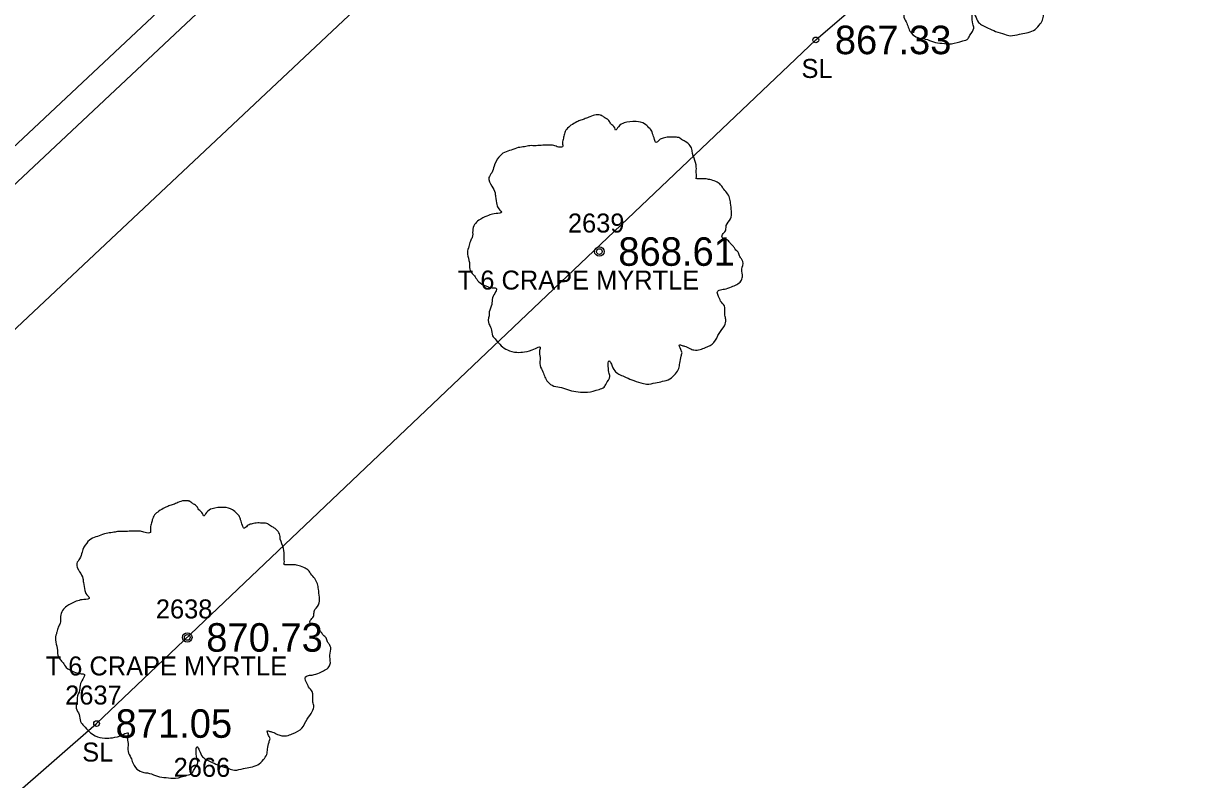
# Model space of a CAD drawing. Extents: x 1622501 to 1626664, y 1117816 to 1121579.
# Drawn here: x 1623877.9 to 1623939.1, y 1119104.9 to 1119144.7 of the extents above; entities that cross this region are included whole.
import ezdxf

# ---------------------------------------------------------------- set-up
doc = ezdxf.new("R2010")
doc.units = 0
for name, color, linetype in [('RD_EX_Conc', 7, 'Continuous'), ('RD_EX_Road', 7, 'Continuous'), ('RD_EX_TX_VEG_ELEV', 7, 'Continuous'), ('RD_EX_VEG', 7, 'Continuous'), ('RD_EX_VEG_txCode', 7, 'Continuous'), ('RD_SMD_Locator', 7, 'Continuous')]:
    doc.layers.add(name, color=color, linetype=linetype)

msp = doc.modelspace()

# ---------------------------------------------------------------- linework, layer by layer
at = {"layer": 'RD_EX_Conc'}
for points in [[(1623723.663, 1118851.276), (1623685.686, 1118891.781), (1623680.278, 1118899.276), (1623678.543, 1118902.667), (1623678.543, 1118902.667), (1623675.573, 1118911.952), (1623675.054, 1118920.354), (1623676.566, 1118930.331), (1623679.225, 1118937.184), (1623684.435, 1118944.641), (1623689.976, 1118950.418), (1623724.501, 1118984.8), (1623759.009, 1119020.42), (1623793.698, 1119055.906), (1623829.35, 1119090.862), (1623865.612, 1119125.129), (1623901.916, 1119159.181), (1623933.224, 1119188.498)], [(1623676.299, 1118912.014), (1623681.213, 1118913.011), (1623680.576, 1118920.41), (1623681.86, 1118928.773), (1623684.243, 1118934.734), (1623688.548, 1118940.788), (1623694.147, 1118946.67), (1623728.265, 1118980.628), (1623762.622, 1119016.068), (1623797.565, 1119051.919), (1623833.104, 1119086.631), (1623869.148, 1119120.8), (1623905.547, 1119154.999), (1623936.969, 1119184.346), (1623933.79, 1119188.026)]]:
    msp.add_lwpolyline(points, dxfattribs=at)
at = {"layer": 'RD_EX_Road'}
msp.add_lwpolyline([(1623722.97, 1118850.612), (1623684.945, 1118891.225), (1623679.413, 1118898.675), (1623674.261, 1118911.526), (1623673.503, 1118920.185), (1623675.206, 1118930.826), (1623677.985, 1118937.822), (1623683.61, 1118945.518), (1623688.806, 1118951.265), (1623723.469, 1118985.717), (1623758.003, 1119021.43), (1623792.693, 1119056.92), (1623828.408, 1119091.915), (1623864.599, 1119126.191), (1623900.882, 1119160.216), (1623932.37, 1119189.416), (1623932.628, 1119189.219), (1623935.818, 1119192.17), (1623973.771, 1119227.767), (1623990.875, 1119243.538), (1624009.987, 1119262.018), (1624046.295, 1119296.153)], dxfattribs=at)
at = {"layer": 'RD_EX_VEG'}
msp.add_lwpolyline([(1623719.641, 1118895.843), (1623705.963, 1118915.58), (1623701.704, 1118941.089), (1623733.735, 1118974.045), (1623762.596, 1118998.968), (1623764.149, 1118997.606), (1623773.667, 1119008.214), (1623809.616, 1119040.562), (1623866.904, 1119093.207), (1623868.266, 1119096.09), (1623881.794, 1119107.882), (1623919.645, 1119143.849), (1623945.126, 1119165.729), (1623961.583, 1119122.835), (1623970.119, 1119088.038)], dxfattribs=at)
for centre, radius in [((1623908.253, 1119132.715), 0.25), ((1623908.24, 1119132.696), 0.0001), ((1623886.567, 1119112.413), 0.25), ((1623886.555, 1119112.394), 0.0001)]:
    msp.add_circle(centre, radius, dxfattribs=at)
for points in [[(1623927.531, 1119158.217), (1623927.231, 1119158.242), (1623926.906, 1119158.142), (1623926.657, 1119158.042), (1623926.432, 1119157.967), (1623926.207, 1119157.867), (1623925.907, 1119157.692), (1623925.682, 1119157.492), (1623925.557, 1119157.242), (1623925.507, 1119157.018), (1623925.457, 1119156.743), (1623925.457, 1119156.568), (1623925.332, 1119156.543), (1623925.182, 1119156.568), (1623924.932, 1119156.643), (1623924.682, 1119156.643), (1623924.432, 1119156.643), (1623924.083, 1119156.618), (1623923.733, 1119156.618), (1623923.458, 1119156.568), (1623923.133, 1119156.518), (1623922.758, 1119156.393), (1623922.408, 1119156.268), (1623922.109, 1119156.018), (1623921.859, 1119155.543), (1623921.734, 1119155.193), (1623921.584, 1119154.943), (1623921.734, 1119154.494), (1623921.909, 1119154.144), (1623921.934, 1119153.944), (1623922.009, 1119153.519), (1623922.109, 1119153.294), (1623922.233, 1119153.094), (1623922.159, 1119153.069), (1623921.784, 1119153.019), (1623921.484, 1119152.919), (1623921.059, 1119152.694), (1623920.834, 1119152.47), (1623920.734, 1119152.145), (1623920.709, 1119151.795), (1623920.609, 1119151.595), (1623920.534, 1119151.32), (1623920.509, 1119151.245), (1623920.459, 1119150.92), (1623920.559, 1119150.47), (1623920.584, 1119150.121), (1623920.709, 1119149.896), (1623920.859, 1119149.721), (1623921.034, 1119149.471), (1623921.434, 1119149.246), (1623921.759, 1119149.146), (1623921.959, 1119149.121), (1623921.784, 1119148.621), (1623921.734, 1119148.271), (1623921.609, 1119147.872), (1623921.609, 1119147.797), (1623921.559, 1119147.322), (1623921.709, 1119146.997), (1623921.784, 1119146.622), (1623921.959, 1119146.397), (1623922.233, 1119146.097), (1623922.558, 1119145.872), (1623923.058, 1119145.747), (1623923.458, 1119145.772), (1623924.033, 1119145.947), (1623924.283, 1119146.022), (1623924.258, 1119145.847), (1623924.283, 1119145.473), (1623924.283, 1119145.048), (1623924.432, 1119144.723), (1623924.532, 1119144.448), (1623924.682, 1119144.198), (1623925.007, 1119143.973), (1623925.407, 1119143.898), (1623925.832, 1119143.748), (1623926.282, 1119143.673), (1623926.781, 1119143.648), (1623927.381, 1119143.798), (1623927.656, 1119143.923), (1623927.756, 1119144.098), (1623927.956, 1119144.473), (1623927.906, 1119144.698), (1623927.931, 1119145.298), (1623928.031, 1119145.123), (1623928.206, 1119144.773), (1623928.706, 1119144.473), (1623929.105, 1119144.298), (1623929.58, 1119144.148), (1623929.88, 1119144.073), (1623930.355, 1119144.148), (1623930.73, 1119144.223), (1623931.105, 1119144.348), (1623931.404, 1119144.623), (1623931.579, 1119144.898), (1623931.629, 1119145.173), (1623931.704, 1119145.548), (1623931.754, 1119145.722)], [(1623908.385, 1119139.882), (1623908.085, 1119139.907), (1623907.76, 1119139.807), (1623907.51, 1119139.707), (1623907.285, 1119139.632), (1623907.06, 1119139.532), (1623906.76, 1119139.358), (1623906.535, 1119139.158), (1623906.41, 1119138.908), (1623906.36, 1119138.683), (1623906.31, 1119138.408), (1623906.31, 1119138.233), (1623906.186, 1119138.208), (1623906.036, 1119138.233), (1623905.786, 1119138.308), (1623905.536, 1119138.308), (1623905.286, 1119138.308), (1623904.936, 1119138.283), (1623904.586, 1119138.283), (1623904.311, 1119138.233), (1623903.986, 1119138.183), (1623903.612, 1119138.058), (1623903.262, 1119137.933), (1623902.962, 1119137.683), (1623902.712, 1119137.209), (1623902.587, 1119136.859), (1623902.437, 1119136.609), (1623902.587, 1119136.159), (1623902.762, 1119135.809), (1623902.787, 1119135.609), (1623902.862, 1119135.184), (1623902.962, 1119134.96), (1623903.087, 1119134.76), (1623903.012, 1119134.735), (1623902.637, 1119134.685), (1623902.337, 1119134.585), (1623901.912, 1119134.36), (1623901.687, 1119134.135), (1623901.587, 1119133.81), (1623901.563, 1119133.46), (1623901.463, 1119133.26), (1623901.388, 1119132.985), (1623901.363, 1119132.91), (1623901.313, 1119132.586), (1623901.413, 1119132.136), (1623901.438, 1119131.786), (1623901.563, 1119131.561), (1623901.712, 1119131.386), (1623901.887, 1119131.136), (1623902.287, 1119130.911), (1623902.612, 1119130.811), (1623902.812, 1119130.786), (1623902.637, 1119130.287), (1623902.587, 1119129.937), (1623902.462, 1119129.537), (1623902.462, 1119129.462), (1623902.412, 1119128.987), (1623902.562, 1119128.662), (1623902.637, 1119128.287), (1623902.812, 1119128.063), (1623903.087, 1119127.763), (1623903.412, 1119127.538), (1623903.912, 1119127.413), (1623904.311, 1119127.438), (1623904.886, 1119127.613), (1623905.136, 1119127.688), (1623905.111, 1119127.513), (1623905.136, 1119127.138), (1623905.136, 1119126.713), (1623905.286, 1119126.388), (1623905.386, 1119126.113), (1623905.536, 1119125.863), (1623905.861, 1119125.639), (1623906.26, 1119125.564), (1623906.685, 1119125.414), (1623907.135, 1119125.339), (1623907.635, 1119125.314), (1623908.235, 1119125.464), (1623908.509, 1119125.589), (1623908.609, 1119125.764), (1623908.809, 1119126.138), (1623908.759, 1119126.363), (1623908.784, 1119126.963), (1623908.884, 1119126.788), (1623909.059, 1119126.438), (1623909.559, 1119126.138), (1623909.959, 1119125.963), (1623910.434, 1119125.813), (1623910.734, 1119125.739), (1623911.208, 1119125.813), (1623911.583, 1119125.888), (1623911.958, 1119126.013), (1623912.258, 1119126.288), (1623912.433, 1119126.563), (1623912.483, 1119126.838), (1623912.558, 1119127.213), (1623912.608, 1119127.388)], [(1623912.608, 1119127.388), (1623912.533, 1119127.563), (1623912.483, 1119127.813), (1623912.558, 1119127.788), (1623912.733, 1119127.738), (1623913.008, 1119127.613), (1623913.232, 1119127.538), (1623913.557, 1119127.563), (1623913.832, 1119127.663), (1623914.282, 1119127.938), (1623914.557, 1119128.412), (1623914.832, 1119128.812), (1623914.907, 1119129.137), (1623914.857, 1119129.362), (1623914.832, 1119129.862), (1623914.632, 1119130.112), (1623914.582, 1119130.237), (1623914.482, 1119130.636), (1623914.557, 1119130.686), (1623914.832, 1119130.736), (1623915.207, 1119130.861), (1623915.481, 1119130.986), (1623915.706, 1119131.161), (1623915.781, 1119131.386), (1623915.756, 1119131.786), (1623915.806, 1119132.186), (1623915.731, 1119132.336), (1623915.631, 1119132.486), (1623915.556, 1119132.686), (1623915.406, 1119132.835), (1623915.307, 1119132.985), (1623915.207, 1119133.085), (1623915.082, 1119133.235), (1623914.907, 1119133.36), (1623914.757, 1119133.41), (1623914.707, 1119133.56), (1623914.857, 1119133.76), (1623914.907, 1119133.86), (1623914.932, 1119134.085), (1623915.157, 1119134.435), (1623915.207, 1119134.835), (1623915.157, 1119135.259), (1623915.107, 1119135.534), (1623914.957, 1119135.809), (1623914.757, 1119136.059), (1623914.632, 1119136.234), (1623914.457, 1119136.359), (1623914.132, 1119136.484), (1623913.882, 1119136.534), (1623913.532, 1119136.534), (1623913.332, 1119136.584), (1623913.357, 1119136.634), (1623913.357, 1119136.784), (1623913.357, 1119137.059), (1623913.282, 1119137.508), (1623913.132, 1119138.008), (1623913.132, 1119138.033), (1623913.032, 1119138.283), (1623912.808, 1119138.483), (1623912.633, 1119138.583), (1623912.433, 1119138.708), (1623912.183, 1119138.733), (1623911.883, 1119138.733), (1623911.608, 1119138.683), (1623911.408, 1119138.583), (1623911.233, 1119138.458), (1623911.158, 1119138.608), (1623911.058, 1119138.908), (1623911.008, 1119139.058), (1623910.858, 1119139.233), (1623910.634, 1119139.433), (1623910.184, 1119139.557), (1623909.559, 1119139.483), (1623909.259, 1119139.283), (1623909.109, 1119139.108), (1623909.059, 1119139.233), (1623908.859, 1119139.433), (1623908.759, 1119139.607), (1623908.584, 1119139.732), (1623908.435, 1119139.832), (1623908.335, 1119139.882)], [(1623886.699, 1119119.581), (1623886.399, 1119119.606), (1623886.074, 1119119.506), (1623885.824, 1119119.406), (1623885.6, 1119119.331), (1623885.375, 1119119.231), (1623885.075, 1119119.056), (1623884.85, 1119118.856), (1623884.725, 1119118.606), (1623884.675, 1119118.381), (1623884.625, 1119118.106), (1623884.625, 1119117.931), (1623884.5, 1119117.906), (1623884.35, 1119117.931), (1623884.1, 1119118.006), (1623883.85, 1119118.006), (1623883.6, 1119118.006), (1623883.251, 1119117.981), (1623882.901, 1119117.981), (1623882.626, 1119117.931), (1623882.301, 1119117.881), (1623881.926, 1119117.756), (1623881.576, 1119117.631), (1623881.276, 1119117.381), (1623881.027, 1119116.907), (1623880.902, 1119116.557), (1623880.752, 1119116.307), (1623880.902, 1119115.857), (1623881.077, 1119115.507), (1623881.101, 1119115.307), (1623881.176, 1119114.883), (1623881.276, 1119114.658), (1623881.401, 1119114.458), (1623881.326, 1119114.433), (1623880.952, 1119114.383), (1623880.652, 1119114.283), (1623880.227, 1119114.058), (1623880.002, 1119113.833), (1623879.902, 1119113.508), (1623879.877, 1119113.158), (1623879.777, 1119112.958), (1623879.702, 1119112.684), (1623879.677, 1119112.609), (1623879.627, 1119112.284), (1623879.727, 1119111.834), (1623879.752, 1119111.484), (1623879.877, 1119111.259), (1623880.027, 1119111.084), (1623880.202, 1119110.834), (1623880.602, 1119110.609), (1623880.927, 1119110.509), (1623881.126, 1119110.485), (1623880.952, 1119109.985), (1623880.902, 1119109.635), (1623880.777, 1119109.235), (1623880.777, 1119109.16), (1623880.727, 1119108.685), (1623880.877, 1119108.36), (1623880.952, 1119107.986), (1623881.126, 1119107.761), (1623881.401, 1119107.461), (1623881.726, 1119107.236), (1623882.226, 1119107.111), (1623882.626, 1119107.136), (1623883.201, 1119107.311), (1623883.45, 1119107.386), (1623883.425, 1119107.211), (1623883.45, 1119106.836), (1623883.45, 1119106.411), (1623883.6, 1119106.086), (1623883.7, 1119105.812), (1623883.85, 1119105.562), (1623884.175, 1119105.337), (1623884.575, 1119105.262), (1623885, 1119105.112), (1623885.45, 1119105.037), (1623885.949, 1119105.012), (1623886.549, 1119105.162), (1623886.824, 1119105.287), (1623886.924, 1119105.462), (1623887.124, 1119105.837), (1623887.074, 1119106.061), (1623887.099, 1119106.661), (1623887.199, 1119106.486), (1623887.374, 1119106.136), (1623887.874, 1119105.837), (1623888.273, 1119105.662), (1623888.748, 1119105.512), (1623889.048, 1119105.437), (1623889.523, 1119105.512), (1623889.898, 1119105.587), (1623890.272, 1119105.712), (1623890.572, 1119105.986), (1623890.747, 1119106.261), (1623890.797, 1119106.536), (1623890.872, 1119106.911), (1623890.922, 1119107.086)], [(1623890.922, 1119107.086), (1623890.847, 1119107.261), (1623890.797, 1119107.511), (1623890.872, 1119107.486), (1623891.047, 1119107.436), (1623891.322, 1119107.311), (1623891.547, 1119107.236), (1623891.872, 1119107.261), (1623892.147, 1119107.361), (1623892.596, 1119107.636), (1623892.871, 1119108.111), (1623893.146, 1119108.51), (1623893.221, 1119108.835), (1623893.171, 1119109.06), (1623893.146, 1119109.56), (1623892.946, 1119109.81), (1623892.896, 1119109.935), (1623892.796, 1119110.335), (1623892.871, 1119110.385), (1623893.146, 1119110.435), (1623893.521, 1119110.559), (1623893.796, 1119110.684), (1623894.021, 1119110.859), (1623894.096, 1119111.084), (1623894.071, 1119111.484), (1623894.121, 1119111.884), (1623894.046, 1119112.034), (1623893.946, 1119112.184), (1623893.871, 1119112.384), (1623893.721, 1119112.534), (1623893.621, 1119112.684), (1623893.521, 1119112.783), (1623893.396, 1119112.933), (1623893.221, 1119113.058), (1623893.071, 1119113.108), (1623893.021, 1119113.258), (1623893.171, 1119113.458), (1623893.221, 1119113.558), (1623893.246, 1119113.783), (1623893.471, 1119114.133), (1623893.521, 1119114.533), (1623893.471, 1119114.958), (1623893.421, 1119115.232), (1623893.271, 1119115.507), (1623893.071, 1119115.757), (1623892.946, 1119115.932), (1623892.771, 1119116.057), (1623892.447, 1119116.182), (1623892.197, 1119116.232), (1623891.847, 1119116.232), (1623891.647, 1119116.282), (1623891.672, 1119116.332), (1623891.672, 1119116.482), (1623891.672, 1119116.757), (1623891.597, 1119117.207), (1623891.447, 1119117.706), (1623891.447, 1119117.731), (1623891.347, 1119117.981), (1623891.122, 1119118.181), (1623890.947, 1119118.281), (1623890.747, 1119118.406), (1623890.497, 1119118.431), (1623890.198, 1119118.431), (1623889.923, 1119118.381), (1623889.723, 1119118.281), (1623889.548, 1119118.156), (1623889.473, 1119118.306), (1623889.373, 1119118.606), (1623889.323, 1119118.756), (1623889.173, 1119118.931), (1623888.948, 1119119.131), (1623888.498, 1119119.256), (1623887.874, 1119119.181), (1623887.574, 1119118.981), (1623887.424, 1119118.806), (1623887.374, 1119118.931), (1623887.174, 1119119.131), (1623887.074, 1119119.306), (1623886.899, 1119119.431), (1623886.749, 1119119.531), (1623886.649, 1119119.581)]]:
    msp.add_spline(points, degree=3, dxfattribs=at)
at = {"layer": 'RD_SMD_Locator'}
for centre in [(1623919.645, 1119143.849), (1623908.253, 1119132.715), (1623886.567, 1119112.413), (1623881.794, 1119107.882)]:
    msp.add_circle(centre, 0.15, dxfattribs=at)

# ---------------------------------------------------------------- texts
at = {"layer": 'RD_EX_TX_VEG_ELEV'}
for s, p in [('867.33', (1623920.645, 1119143.099)), ('868.61', (1623909.253, 1119131.965)), ('870.73', (1623887.567, 1119111.663)), ('871.05', (1623882.794, 1119107.132))]:
    msp.add_text(s, height=1.5, dxfattribs=at).set_placement(p)
at = {"layer": 'RD_EX_VEG_txCode'}
for s, p in [('SL', (1623918.889, 1119141.849)), ('2639', (1623906.599, 1119133.715)), ('T 6 CRAPE MYRTLE', (1623900.8, 1119130.715)), ('2638', (1623884.914, 1119113.413)), ('T 6 CRAPE MYRTLE', (1623879.114, 1119110.413)), ('2637', (1623880.14, 1119108.882)), ('SL', (1623881.038, 1119105.882)), ('2666', (1623885.849, 1119105.079))]:
    msp.add_text(s, height=1, dxfattribs=at).set_placement(p)

doc.saveas('drawing.dxf')
